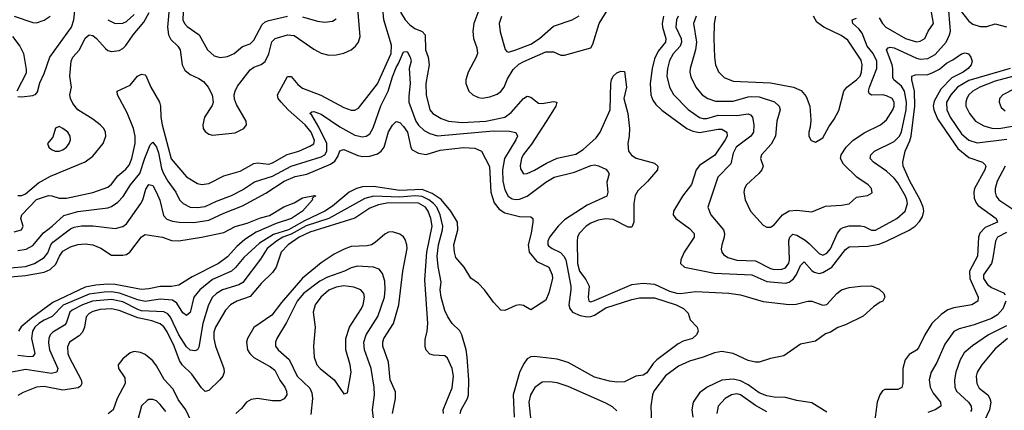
# Model space of a CAD drawing. Header units: inches. Extents: x 1308407 to 1441228, y 959628 to 1036311.
# Tile 557 of 656: x 1412799 to 1418059, y 991807 to 993891. Entities that reach past the tile are written whole.
import ezdxf

# ---------------------------------------------------------------- set-up
doc = ezdxf.new("R2010")
doc.units = ezdxf.units.IN
doc.header["$MEASUREMENT"] = 0
doc.layers.add('B4919', color=7, linetype='Continuous')

msp = doc.modelspace()

# ---------------------------------------------------------------- linework, layer by layer
at = {"layer": 'B4919', "color": 5}
for points, elevation in [([(1412770, 992758.5), (1412809.3, 992770.7), (1412817.7, 992790), (1412804.8, 992830), (1412811.6, 992850), (1412890, 992931.7), (1412952.6, 992952.6), (1412971.4, 992951.4), (1413010, 992939), (1413050, 992939.1), (1413190, 992968.9), (1413270, 992997.2), (1413290, 993013.8), (1413323, 993057), (1413366.7, 993093.3), (1413384.6, 993115.4), (1413397.9, 993150), (1413416.6, 993230), (1413416.5, 993270), (1413406.6, 993310), (1413373.9, 993394), (1413322, 993490), (1413319.7, 993510), (1413390, 993541.5), (1413428.4, 993590), (1413450, 993599.4), (1413470, 993597.3), (1413473.2, 993593.2), (1413499.6, 993530), (1413546.5, 993450), (1413552.2, 993430), (1413554, 993370), (1413561.1, 993330), (1413608.3, 993148.3), (1413690, 993052.8), (1413750, 993016.8), (1413772.1, 993012.1), (1413810, 993016.4), (1413890, 993057.8), (1413977, 993083), (1414050, 993123), (1414070, 993126.4), (1414130, 993120.3), (1414150, 993126.8), (1414228.8, 993171.2), (1414289.8, 993190), (1414350, 993216.2), (1414371, 993229), (1414373.8, 993246.2), (1414356.3, 993290), (1414323.5, 993330), (1414233.5, 993410), (1414195.3, 993450), (1414179.9, 993470), (1414175.7, 993490), (1414230, 993588.1), (1414250, 993588.3), (1414285.8, 993545.8), (1414310, 993526.3), (1414408.4, 993488.4), (1414530, 993421.6), (1414570, 993407.7), (1414590, 993408.4), (1414610, 993418.5), (1414710, 993548.6), (1414782.8, 993710), (1414785.7, 993754.3), (1414745.1, 993890), (1414738.6, 993950)], 2680), ([(1412790, 993480.5), (1412810, 993478.7), (1412870, 993485.7), (1412886.5, 993493.5), (1412894.9, 993505.1), (1412906.7, 993553.3), (1412930, 993604), (1412960.2, 993690), (1413076.6, 993850), (1413088.3, 993890), (1413097.3, 993970)], 2740), ([(1413600.1, 993970), (1413589.2, 993850), (1413593.7, 993810), (1413605.9, 993785.9), (1413644, 993750), (1413656.8, 993730), (1413667.5, 993650), (1413681.5, 993621.5), (1413710, 993597.5), (1413757, 993577), (1413780.6, 993560.6), (1413806.5, 993530), (1413827.3, 993490), (1413832.9, 993450), (1413827.6, 993432.4), (1413787.1, 993370), (1413776.9, 993330), (1413780.3, 993310), (1413790, 993294.4), (1413810, 993279.6), (1413830, 993274.4), (1413950, 993288.1), (1413996.3, 993310), (1414010.7, 993329.3), (1414008.5, 993350), (1413958.2, 993438.2), (1413947.1, 993467.1), (1413944.5, 993490), (1413949.8, 993510), (1413963.6, 993536.4), (1414030, 993623.2), (1414050, 993638.3), (1414090, 993652), (1414110, 993667.2), (1414130, 993707.7), (1414146.9, 993773.1), (1414163.8, 993790), (1414230, 993810.1), (1414265.6, 993805.6), (1414370, 993732.6), (1414410, 993711.8), (1414450, 993702.3), (1414490, 993703.7), (1414530, 993712.5), (1414569.7, 993730), (1414593.6, 993750), (1414609.3, 993770.7), (1414618.2, 993801.8), (1414604.7, 993970)], 2720), ([(1415262, 993970), (1415226.1, 993870), (1415220.1, 993830), (1415222.6, 993790), (1415241, 993741), (1415244.1, 993710), (1415238.6, 993690), (1415194.2, 993610), (1415183.3, 993570), (1415182.9, 993550), (1415198.4, 993510), (1415219.3, 993490), (1415250, 993475), (1415270, 993472.1), (1415310, 993478.4), (1415350, 993494.2), (1415370, 993507.6), (1415386.8, 993530), (1415405.5, 993574.5), (1415435.8, 993624.2), (1415466.1, 993653.9), (1415491.5, 993668.5), (1415610, 993718.8), (1415650, 993719.4), (1415690, 993702), (1415710, 993700.6), (1415850, 993741.3), (1415860.5, 993759.5), (1415894.6, 993870), (1415945.9, 993954.1)], 2720), ([(1416317.6, 993910), (1416308.6, 993890), (1416304.9, 993850), (1416333.6, 993790), (1416335.3, 993770), (1416328.1, 993750), (1416290, 993708.2), (1416270, 993673.5), (1416259.8, 993630), (1416257, 993590), (1416270.1, 993530.1), (1416292.3, 993492.3), (1416370, 993412.1), (1416430, 993369.6), (1416450, 993362.9), (1416470, 993363.6), (1416530, 993381.9), (1416630, 993379.4), (1416690, 993388.8), (1416703.6, 993383.6), (1416714.7, 993370), (1416721.7, 993330), (1416719.3, 993290), (1416705.7, 993270), (1416626.5, 993210), (1416610, 993178.3), (1416597.5, 993122.5), (1416528.7, 993051.3), (1416474.7, 992890), (1416491.1, 992850), (1416558.4, 992770), (1416563.8, 992750), (1416561.8, 992730), (1416549.3, 992690), (1416547.3, 992667.3), (1416550.3, 992650), (1416558.3, 992638.3), (1416581.7, 992621.7), (1416630, 992607.7), (1416730, 992604.8), (1416810, 992563.4), (1416830, 992558.5), (1416870, 992560.6), (1416890, 992567.9), (1416908.4, 992591.6), (1416912.1, 992610), (1416908.6, 992711.4), (1416913.7, 992730), (1416930, 992747), (1416950, 992742), (1416994.5, 992714.5), (1417017.3, 992697.3), (1417070, 992643.8), (1417090, 992635.2), (1417110, 992645.4), (1417130, 992668.5), (1417167.5, 992752.5), (1417185.3, 992774.8), (1417197.3, 992782.7), (1417230, 992791), (1417291.1, 992791.1), (1417310, 992788.1), (1417350, 992768.3), (1417370, 992767.9), (1417484.8, 992830), (1417529.1, 992870), (1417541.7, 992910), (1417538.7, 992930), (1417531.6, 992950), (1417490, 993021), (1417470, 993045.6), (1417430, 993082), (1417360.4, 993130), (1417343.1, 993150), (1417345.3, 993170), (1417366, 993190), (1417470, 993241.6), (1417498.6, 993270), (1417510, 993293.1), (1417535.2, 993410), (1417535.9, 993450), (1417525.9, 993510), (1417510, 993536.7), (1417469.1, 993570), (1417462.6, 993582.6), (1417464.2, 993630), (1417459.9, 993650), (1417429.4, 993730.6), (1417439.2, 993740.8), (1417450, 993744.1), (1417470, 993741.1), (1417590, 993685.7), (1417610, 993680.9), (1417650, 993684.1), (1417690, 993705.8), (1417747.9, 993770), (1417766.8, 993810), (1417771.1, 993830), (1417758.3, 993981.7)], 2740), ([(1417816.2, 993950), (1417870, 993882.6), (1417890, 993866.4), (1417930, 993853.7), (1417966.2, 993853.8), (1418010, 993869.1), (1418070, 993852.6)], 2740), ([(1412770, 993910.1), (1412870, 993876), (1412890, 993874.7), (1412930, 993888.1), (1412962, 993910)], 2760), ([(1412790, 992953.2), (1412810, 992952.9), (1412830, 992961.7), (1412899.5, 993020.5), (1412963.2, 993056.8), (1413150, 993131.9), (1413190, 993162.3), (1413244.9, 993230), (1413259.3, 993270), (1413257.9, 993290), (1413248.5, 993310), (1413230, 993329.9), (1413190, 993359.9), (1413110, 993409.9), (1413082.9, 993442.9), (1413069.9, 993470), (1413067.7, 993490), (1413077, 993530), (1413067.1, 993590), (1413073.9, 993670), (1413082.6, 993690), (1413118.4, 993730), (1413150, 993791.4), (1413170, 993809.2), (1413190, 993806.4), (1413210, 993790.2), (1413257, 993737), (1413270, 993727.1), (1413290, 993720.5), (1413330, 993726.5), (1413350, 993736.8), (1413366.8, 993753.2), (1413405, 993810), (1413462.4, 993877.6), (1413491, 993929)], 2720), ([(1413270.8, 993890.8), (1413310, 993871.1), (1413350, 993871.8), (1413370, 993881.2), (1413410, 993919)], 2740), ([(1413672.2, 993930), (1413670.8, 993890), (1413679, 993870), (1413693.9, 993853.9), (1413758.9, 993810), (1413802.4, 993730), (1413838.7, 993698.7), (1413870, 993688.3), (1413910, 993693.8), (1413944.7, 993710), (1413990, 993747), (1414030, 993762.5), (1414050, 993781.3), (1414094.9, 993865.1), (1414110, 993879.3), (1414130, 993887.1), (1414230, 993909)], 2740), ([(1414310, 993905.3), (1414390, 993883), (1414430, 993878), (1414470, 993882.4), (1414490, 993894.9)], 2740), ([(1414833.5, 993930), (1414859.1, 993890), (1414883.7, 993863.7), (1414910, 993844.5), (1414948.4, 993828.4), (1414966, 993810), (1414966.5, 993730), (1414980.5, 993690), (1414986.9, 993650), (1414969.7, 993550), (1414970.1, 993490), (1414990.6, 993410.6), (1415007.1, 993390), (1415050, 993363.3), (1415090, 993348.8), (1415162.8, 993342.8), (1415289.5, 993349.5), (1415390, 993370.7), (1415424, 993396), (1415490, 993470.1), (1415510, 993482), (1415530, 993478), (1415570, 993446.1), (1415590, 993444.5), (1415650, 993454.2), (1415668, 993450), (1415664.1, 993430), (1415612.4, 993347.6), (1415533.5, 993226.5), (1415489.1, 993170), (1415479.5, 993150), (1415473, 993113), (1415474.8, 993094.8), (1415490, 993067.7), (1415510, 993070.2), (1415550, 993088.6), (1415613.7, 993126.3), (1415670, 993151.9), (1415770, 993173.2), (1415810, 993199), (1415878.9, 993261.1), (1415899.9, 993290), (1415953.1, 993410), (1415956.4, 993550), (1415960.6, 993570), (1415969.9, 993590), (1415990, 993608.1), (1416010, 993616.8), (1416030, 993614), (1416040.3, 993530), (1416027.4, 993470), (1416047, 993390), (1416056.3, 993310), (1416055.5, 993270), (1416048.4, 993230), (1416052.3, 993190), (1416067.9, 993167.9), (1416092.1, 993152.1), (1416190, 993125.5), (1416207.6, 993110), (1416205.8, 993090), (1416153.2, 993026.8), (1416101.8, 992978.2), (1416086.7, 992953.3), (1416079.3, 992910), (1416080.2, 992810), (1416070, 992783.5), (1416050, 992784.2), (1415970, 992824.7), (1415930, 992829.4), (1415890, 992821.6), (1415850, 992804.9), (1415826, 992790), (1415788.5, 992750), (1415779.4, 992730), (1415777, 992710), (1415779.1, 992590), (1415788.9, 992548.9), (1415824.2, 992504.3), (1415840.8, 992470), (1415835.6, 992410), (1415839.5, 992390), (1415850, 992386), (1415870, 992392.3), (1416070, 992478.5), (1416130, 992484.9), (1416190, 992479.3), (1416270, 992443.3), (1416310, 992431.2), (1416330.1, 992430.1), (1416410, 992441.8), (1416587.5, 992432.5), (1416650, 992423.5), (1416770, 992387.5), (1416910, 992371.1), (1416946.5, 992373.5), (1417010, 992390.2), (1417030, 992389.2), (1417090, 992367.3), (1417110, 992371.3), (1417163.5, 992430), (1417189.8, 992450), (1417230, 992463), (1417290.2, 992470.2), (1417350, 992470.5), (1417390, 992454), (1417414.8, 992430), (1417421, 992410), (1417410.7, 992390), (1417395.6, 992384.4), (1417360.5, 992359.5), (1417305.5, 992310), (1417210, 992262.8), (1417170.2, 992249.8), (1417130, 992223.2), (1417104.3, 992215.7), (1417050, 992176.8), (1416970, 992160.2), (1416881.6, 992098.4), (1416810, 992083.2), (1416750, 992064.5), (1416730, 992063.4), (1416690, 992072.5), (1416610, 992111.1), (1416550, 992121.3), (1416510, 992113.3), (1416450.3, 992090), (1416378, 992070), (1416317.9, 992042.1), (1416248.8, 991991.2), (1416186, 991910), (1416178.9, 991890), (1416170.1, 991830), (1416176.5, 991690)], 2680), ([(1415372.5, 993907.6), (1415361.1, 993870), (1415366, 993826), (1415392.4, 993732.4), (1415401.6, 993721.6), (1415410, 993718.3), (1415449.4, 993729.4), (1415530, 993760.8), (1415575.4, 993790), (1415650, 993855.5), (1415750, 993890.1), (1415788.5, 993911.5)], 2740), ([(1416238.3, 993910), (1416230.4, 993870), (1416232.2, 993850), (1416251.3, 993790), (1416248.6, 993771.4), (1416210, 993722), (1416190, 993682.2), (1416177.3, 993630), (1416166.5, 993550), (1416170.6, 993490), (1416181.9, 993461.9), (1416197.9, 993437.9), (1416230, 993408.9), (1416363.9, 993310), (1416395.4, 993295.4), (1416430, 993288.5), (1416530, 993307.4), (1416550, 993306), (1416577.6, 993290), (1416578.1, 993270), (1416568.4, 993250), (1416512.1, 993167.9), (1416430, 993112.9), (1416412.9, 993090), (1416388.1, 993011.9), (1416340.1, 992950), (1416292.2, 992870), (1416290.9, 992850), (1416303.8, 992830), (1416377.8, 992777.8), (1416401.5, 992750), (1416402.2, 992730), (1416348.7, 992650), (1416331.2, 992610), (1416329.2, 992590), (1416350, 992571.4), (1416510, 992539.1), (1416710, 992530.1), (1416790, 992493.8), (1416890, 992484.9), (1416910, 992490.1), (1416932.3, 992507.7), (1416948.5, 992531.5), (1416970, 992580.2), (1416990, 992598.8), (1417030, 992552.1), (1417043.3, 992543.3), (1417070, 992537.7), (1417090, 992542.3), (1417137.2, 992570), (1417210, 992665.3), (1417230, 992679.4), (1417330, 992681.9), (1417390, 992693.3), (1417430, 992708.7), (1417550, 992768.5), (1417583.2, 992790), (1417606.5, 992813.5), (1417621.1, 992838.9), (1417628.4, 992870), (1417624.9, 992890), (1417609.6, 992930), (1417554, 993030), (1417519.2, 993110), (1417516.8, 993130), (1417529.3, 993190), (1417554.6, 993245.4), (1417560.8, 993270), (1417581.3, 993430), (1417579.9, 993510), (1417564.9, 993570), (1417565.3, 993590), (1417584.1, 993595.9), (1417650, 993598.8), (1417672.9, 993607.1), (1417712.9, 993627.1), (1417750, 993659.5), (1417783.8, 993676.2), (1417830, 993708.8), (1417850, 993714.4), (1417868.2, 993708.2), (1417880.7, 993690), (1417887.3, 993670), (1417882, 993650), (1417866.5, 993630), (1417839.3, 993610), (1417779.4, 993580.6), (1417720.1, 993519.9), (1417683.6, 993456.5), (1417679, 993430), (1417681.7, 993410), (1417701.9, 993361.9), (1417810, 993203.8), (1417870, 993156.2), (1417943, 993130), (1417956.9, 993116.9), (1417959.8, 993110), (1417954.6, 993090), (1417900.3, 992990), (1417895.9, 992970), (1417898.2, 992938.2), (1417910, 992911.1), (1417919.9, 992899.9), (1418015.5, 992830), (1418022.6, 992810), (1417957, 992783), (1417928, 992752), (1417921.7, 992730), (1417915.3, 992630), (1417873.8, 992550), (1417875.6, 992510), (1417919.4, 992410), (1417917.3, 992390), (1417885.5, 992370), (1417790, 992354), (1417756.9, 992343.1), (1417721.2, 992318.8), (1417671.6, 992270), (1417634, 992210), (1417600.1, 992139.9), (1417590, 992127.6), (1417550, 992104.8), (1417530, 992076.9), (1417517.2, 992030), (1417516.5, 991950), (1417511, 991929), (1417490, 991917.6), (1417421.1, 991918.9), (1417408, 991912), (1417393.4, 991890), (1417380.5, 991850), (1417363.8, 991730)], 2720), ([(1416412.3, 993910), (1416399.4, 993870), (1416415.4, 993770), (1416409.2, 993730), (1416380.7, 993630), (1416379.5, 993610), (1416385.1, 993585.1), (1416411.2, 993531.2), (1416445.2, 993490), (1416474.6, 993470), (1416516.6, 993456.6), (1416610, 993456.6), (1416690, 993478.7), (1416710, 993481.7), (1416750, 993478.7), (1416831.7, 993451.7), (1416856.9, 993430), (1416861.6, 993410), (1416843, 993350), (1416837, 993270), (1416812.8, 993227.2), (1416762.3, 993170), (1416757.4, 993150), (1416770.2, 993110), (1416763.6, 993090), (1416748, 993070), (1416682.4, 993010), (1416670.3, 992990), (1416667.9, 992970), (1416674.6, 992930), (1416702.6, 992870), (1416770, 992795.5), (1416790, 992783.8), (1416810, 992784.4), (1416830, 992796.5), (1416873.5, 992850), (1416909.4, 992870.6), (1416950, 992874), (1417030, 992865.2), (1417104, 992896), (1417190, 992902), (1417230, 992909.3), (1417270, 992943.6), (1417327.9, 992952.1), (1417352.8, 992967.2), (1417349.7, 992990), (1417331, 993010), (1417271.5, 993051.5), (1417199.7, 993119.7), (1417183.9, 993150), (1417186.9, 993170), (1417213.3, 993210), (1417250, 993247), (1417310, 993288), (1417397.7, 993330), (1417430, 993356.2), (1417463.9, 993410), (1417470.4, 993430), (1417470.4, 993450), (1417459.3, 993470), (1417430, 993485.2), (1417410, 993489.9), (1417350, 993488.4), (1417337.4, 993497.3), (1417332.8, 993510), (1417338.8, 993530), (1417378.7, 993630), (1417378.2, 993670), (1417358.3, 993710), (1417326.9, 993750), (1417298.8, 993818.8), (1417281.7, 993841.7), (1417249.8, 993870), (1417246, 993890), (1417270, 993899.4)], 2760), ([(1416516.2, 993910), (1416509, 993871), (1416506.5, 993790), (1416511.4, 993690), (1416516.6, 993650), (1416531.8, 993611.8), (1416561.9, 993581.9), (1416610, 993562.6), (1416810, 993553.1), (1416933, 993530), (1416973, 993513), (1417000.3, 993480.3), (1417019.2, 993430), (1417024.6, 993355.4), (1417022, 993318), (1417014, 993290), (1417014.8, 993270), (1417027.1, 993247.1), (1417050, 993238), (1417090, 993261), (1417120.9, 993319.1), (1417150, 993359.3), (1417174.2, 993405.8), (1417202.5, 993510), (1417217.5, 993530), (1417270.2, 993569.8), (1417288.3, 993590), (1417295.8, 993610), (1417300.5, 993650), (1417294.4, 993674.4), (1417222.2, 993782.2), (1417186.8, 993806.8), (1417094.6, 993850), (1417057.1, 993877.1), (1417040.2, 993910)], 2780), ([(1417390, 993901.3), (1417408.1, 993870), (1417426.3, 993850), (1417530.3, 993790), (1417590, 993772.9), (1417610, 993775.3), (1417634.6, 993790), (1417652.2, 993830), (1417681, 993870), (1417670.5, 993930)], 2760), ([(1412760.7, 993800.7), (1412800.6, 993750), (1412819.7, 993710), (1412834.3, 993625.7), (1412833.9, 993606.1), (1412783.7, 993510)], 2740), ([(1412790, 992660.4), (1412833.3, 992666.7), (1412870, 992686.8), (1412926, 992754), (1412973.6, 992790), (1413034.5, 992845.5), (1413110, 992866.9), (1413270, 992886.7), (1413290, 992894), (1413323.4, 992916.6), (1413352.8, 992947.2), (1413390.4, 993010), (1413441.3, 993070), (1413467.4, 993152.6), (1413496.4, 993223.6), (1413510, 993238), (1413530, 993210.2), (1413541.1, 993181.1), (1413557, 993097), (1413567.6, 993070), (1413590, 993028.6), (1413633.2, 992970), (1413653.7, 992930), (1413672.6, 992910), (1413710, 992891.5), (1413750, 992888.1), (1413790, 992894.1), (1413850, 992923), (1413930, 992952.5), (1413990, 992983.8), (1414054.3, 993025.7), (1414150, 993056), (1414250, 993108.8), (1414410, 993159.3), (1414429.4, 993170.6), (1414440.4, 993190), (1414440.9, 993230), (1414397.9, 993317.9), (1414360.6, 993380.6), (1414349.9, 993390), (1414360.2, 993399.8), (1414370, 993400.6), (1414410, 993386.5), (1414510, 993319.3), (1414590, 993275.6), (1414630, 993266.2), (1414650, 993268.9), (1414670, 993281.8), (1414686.7, 993313.3), (1414729.2, 993430.8), (1414767.4, 993510), (1414790, 993586.7), (1414810, 993635.9), (1414823.4, 993656.6), (1414850, 993718.9), (1414870, 993720.3), (1414886, 993690), (1414890.1, 993670), (1414879.2, 993630), (1414884.8, 993550), (1414877.2, 993482.8), (1414878.5, 993450), (1414916.3, 993350), (1414930, 993328.9), (1414960.3, 993300.3), (1414990, 993283.3), (1415031.3, 993271.3), (1415330, 993298.5), (1415416.3, 993296.3), (1415450, 993288.2), (1415457.8, 993270), (1415450.1, 993250), (1415389.3, 993150.7), (1415379.1, 993090), (1415380.9, 993030), (1415390, 992983.1), (1415408.1, 992950), (1415430, 992934.6), (1415450, 992931.2), (1415470, 992934.3), (1415510.5, 992949.5), (1415610, 993024), (1415653.5, 993050), (1415763.1, 993076.9), (1415850, 993113.4), (1415870, 993117), (1415892, 993112), (1415930, 993093.4), (1415940.9, 993080.9), (1415947.7, 993067.7), (1415936.2, 993023.8), (1415940.2, 992970), (1415935.6, 992950), (1415830, 992901.9), (1415710, 992823.4), (1415675.3, 992790), (1415629.4, 992730.6), (1415620.1, 992710), (1415620.1, 992690), (1415624.4, 992684.4), (1415643.6, 992670), (1415688.9, 992648.9), (1415706.2, 992630), (1415716, 992610), (1415743, 992470), (1415744.1, 992450), (1415732.9, 992370), (1415737.9, 992350), (1415751.6, 992331.6), (1415792.5, 992312.5), (1415830, 992305.5), (1415850, 992307), (1415870, 992314.6), (1415930, 992353.3), (1416070, 992398.4), (1416110, 992406.8), (1416190, 992406.3), (1416306.7, 992370), (1416345.5, 992350), (1416370, 992324.7), (1416381, 992290), (1416419.1, 992250), (1416423.8, 992230), (1416415.3, 992210), (1416394, 992190), (1416344.3, 992175.7), (1416317.6, 992162.4), (1416202.7, 992077.3), (1416183, 992057), (1416150, 992007.7), (1416130, 991994.2), (1416090, 991988.5), (1416030, 991959.1), (1415990, 991956.9), (1415950, 991963.1), (1415870, 991984.2), (1415730, 992061.7), (1415670, 992079.6), (1415550, 992093.5), (1415530, 992092), (1415510, 992081.7), (1415490, 992053.8), (1415470, 992008.5), (1415435.7, 991890), (1415440.1, 991770)], 2660), ([(1418090, 993630.2), (1417870, 993566.6), (1417809.7, 993530), (1417773.4, 993490), (1417750.9, 993450), (1417752.6, 993410), (1417770.1, 993370), (1417830, 993282), (1417870, 993247.3), (1417913.7, 993233.7), (1418073, 993253)], 2740), ([(1418110, 993588.7), (1418010, 993562.4), (1417928.4, 993530), (1417891, 993510), (1417870.1, 993490), (1417858.4, 993470), (1417852.9, 993450), (1417853.7, 993430), (1417872.6, 993390), (1417905.4, 993350), (1417950, 993324.8), (1417992.5, 993312.5), (1418029.7, 993309.7), (1418175.5, 993335.5)], 2760), ([(1418116.9, 993523.1), (1418050.2, 993490), (1418033.4, 993470), (1418031.1, 993450), (1418042.4, 993422.4), (1418064, 993404)], 2780), ([(1412750, 992567.5), (1412830, 992574.7), (1412877.7, 992590), (1412930, 992622.4), (1412950, 992646.9), (1412966.4, 992690), (1412976.5, 992703.5), (1413070, 992774.4), (1413090, 992783.6), (1413130, 992790.9), (1413191.7, 992791.7), (1413310, 992777.2), (1413350, 992787.8), (1413370, 992802.5), (1413446.4, 992910), (1413457.5, 992930), (1413473.2, 992986.8), (1413490, 993010.9), (1413510, 993005.8), (1413530, 992969.1), (1413547.4, 992927.4), (1413567, 992847), (1413586, 992826), (1413615.4, 992815.4), (1413650.5, 992810.5), (1413730, 992809.8), (1413810, 992821), (1413890, 992859), (1413990, 992898.5), (1414113.9, 992966.1), (1414211.3, 993030), (1414270, 993054.1), (1414333.8, 993066.2), (1414460.5, 993119.5), (1414483.6, 993136.4), (1414499, 993161), (1414510, 993191.6), (1414523.1, 993196.9), (1414530, 993197.8), (1414606, 993166), (1414630, 993161.6), (1414670, 993162.5), (1414710, 993175.3), (1414730.4, 993189.6), (1414745.6, 993210), (1414770, 993291.8), (1414790, 993327.4), (1414810, 993347.2), (1414830, 993342.4), (1414850, 993321.5), (1414870.1, 993290), (1414889.4, 993209.4), (1414896.3, 993196.3), (1414930, 993179.2), (1414970, 993171.1), (1415044.9, 993195.1), (1415170, 993208.2), (1415230, 993205.6), (1415266.3, 993190), (1415308.2, 993108.2), (1415316.1, 992970), (1415334.3, 992914.3), (1415360.4, 992880.4), (1415390, 992861.2), (1415470, 992841.5), (1415530, 992838.4), (1415540.5, 992830), (1415541.3, 992810), (1415531.2, 992751.2), (1415515.3, 992690), (1415520.6, 992650), (1415561.3, 992601.3), (1415626, 992570), (1415643.1, 992530), (1415645.3, 992510), (1415625.8, 992434.2), (1415610, 992395.3), (1415530, 992344), (1415490, 992367), (1415470, 992369.5), (1415450, 992367), (1415390, 992339), (1415370, 992342), (1415330, 992384), (1415282.7, 992450), (1415250, 992483.7), (1415210, 992512.7), (1415173, 992570), (1415130, 992622.4), (1415121.8, 992650), (1415118.6, 992690), (1415139.6, 992770), (1415137.6, 992810), (1415102.8, 992870), (1415050.8, 992930.8), (1415002.8, 992962.8), (1414950, 992984.5), (1414830, 992979.5), (1414690, 993000.4), (1414630, 992998.8), (1414598.3, 992990), (1414559.8, 992970), (1414470, 992895.8), (1414428.9, 992870), (1414321.5, 992818.5), (1414234.9, 992770), (1414155.6, 992744.4), (1414081.1, 992698.9), (1413997.2, 992622.8), (1413951.6, 992568.4), (1413930.3, 992549.7), (1413830, 992504.7), (1413762.3, 992450), (1413730.1, 992410), (1413710, 992329.5), (1413690, 992312.3), (1413670, 992327.1), (1413639.6, 992379.6), (1413615.2, 992395.2), (1413550, 992399.8), (1413470, 992387.5), (1413430, 992396.9), (1413332.7, 992432.7), (1413290, 992438.8), (1413250, 992437.8), (1413170, 992426), (1413032.3, 992367.7), (1412972.9, 992307.1), (1412930, 992288.9), (1412901.3, 992270), (1412880.3, 992250), (1412867.3, 992230), (1412862.9, 992190), (1412881, 992110), (1412870, 992094.8), (1412850, 992092.8), (1412790, 992099.3)], 2640), ([(1418062.6, 993110), (1418020.9, 993030), (1418010.1, 992990), (1418010.1, 992970), (1418016.1, 992950), (1418029.4, 992930), (1418173.8, 992833.8)], 2740), ([(1412710, 992515.4), (1412830, 992525.4), (1412930, 992544.4), (1412961.9, 992558.1), (1412992.9, 992587.1), (1413012.8, 992630), (1413030, 992655.2), (1413070, 992678.6), (1413110, 992691.6), (1413150, 992695.4), (1413190, 992689.6), (1413232.7, 992672.7), (1413290, 992635.3), (1413350, 992633.9), (1413370, 992638.7), (1413388.6, 992651.4), (1413450, 992733.4), (1413470, 992745.7), (1413562, 992730), (1413610, 992712.7), (1413650, 992711.5), (1413770, 992730.2), (1413890, 992756.3), (1413950, 992787.6), (1414014.2, 992805.8), (1414085.5, 992834.5), (1414133.9, 992846.1), (1414210, 992893), (1414265.8, 992914.2), (1414310, 992939.7), (1414373.7, 992953.7), (1414382, 992950), (1414371.8, 992948.2), (1414362.4, 992937.6), (1414363.1, 992930), (1414310.2, 992870), (1414251.9, 992830), (1414170, 992802.8), (1414062.6, 992757.4), (1414002.4, 992717.6), (1413959.5, 992680.5), (1413910, 992626.7), (1413860.5, 992590), (1413721.1, 992518.9), (1413650, 992474.5), (1413610, 992467), (1413550, 992466.8), (1413490, 992454.5), (1413450, 992451.3), (1413310, 992478.9), (1413270, 992480.5), (1413205.4, 992474.6), (1413150, 992463.6), (1412977.1, 992382.9), (1412861.7, 992298.3), (1412808.1, 992251.9), (1412793, 992230)], 2620), ([(1415152.7, 991790), (1415158.1, 991810), (1415191.2, 991870), (1415197, 991890), (1415197.8, 991970), (1415189.5, 992090), (1415184, 992130), (1415161.5, 992210), (1415150, 992231.1), (1415110, 992269.7), (1415085.7, 992305.7), (1415070, 992339.6), (1415049.9, 992410), (1415046, 992450), (1415051.2, 992490), (1415034.8, 992574.8), (1415029.6, 992629.6), (1415035.7, 992690), (1415057.9, 992770), (1415059.6, 992790), (1415045.6, 992850), (1415026.8, 992890), (1415009.9, 992910), (1414985, 992930), (1414950, 992947.7), (1414911.3, 992951.3), (1414830, 992944.3), (1414690, 992949.1), (1414643.9, 992936.1), (1414450.3, 992829.7), (1414330, 992790.4), (1414250, 992746.9), (1414204.8, 992730), (1414170.8, 992710), (1414122.1, 992670), (1414086.5, 992613.5), (1413991.5, 992488.5), (1413970, 992476.9), (1413882.8, 992450), (1413850, 992431), (1413829, 992410), (1413807.2, 992370), (1413777.2, 992270), (1413756.2, 992143.8), (1413749.3, 992130.7), (1413735.8, 992124.2), (1413710, 992128.2), (1413690, 992146.1), (1413650, 992209.3), (1413604.9, 992304.9), (1413590, 992322.7), (1413570, 992332.6), (1413450, 992338.1), (1413430, 992344.3), (1413350, 992385.9), (1413290, 992398.5), (1413188.7, 992390), (1413134.4, 992370), (1413079.5, 992340.5), (1413067.4, 992330), (1413047.3, 992272.7), (1413038.7, 992261.3), (1412976.7, 992223.3), (1412962.7, 992210), (1412954.5, 992190), (1412952.9, 992167.1), (1412958.7, 992130), (1413002.9, 992030), (1412998, 992010), (1412970, 992004.4), (1412830, 992024.3), (1412730, 992005.6)], 2660), ([(1415064, 991790), (1415061.7, 991810), (1415110, 991927.4), (1415116.9, 991990), (1415109.9, 992030), (1415085.3, 992085.3), (1415070, 992097.1), (1415010, 992101.4), (1414990, 992107.1), (1414970, 992127.8), (1414965.1, 992145.1), (1414964.7, 992184.7), (1414976.4, 992230), (1414979.9, 992270), (1414963.7, 992503.7), (1414974.2, 992650), (1415003.2, 992790), (1414995.7, 992830), (1414980.9, 992870), (1414966.7, 992890), (1414930, 992911.8), (1414770, 992914), (1414716.2, 992903.8), (1414670, 992886.1), (1414588.8, 992831.2), (1414350, 992757.1), (1414292.9, 992730), (1414232.9, 992690), (1414196.9, 992650), (1414169.1, 992570), (1414150, 992542.8), (1414090, 992483.4), (1414030, 992415), (1413959.7, 992390), (1413925.1, 992370), (1413899.5, 992340.5), (1413844.8, 992250), (1413835.6, 992224.4), (1413835.6, 992190), (1413846, 992150), (1413890.6, 992030), (1413892.2, 992010), (1413884.6, 991990), (1413869.3, 991970), (1413810, 991912.4), (1413790, 991907.8), (1413770, 991927), (1413719.5, 991999.5), (1413667, 992050), (1413652.5, 992072.5), (1413624.7, 992150), (1413586.4, 992226.4), (1413570, 992252.8), (1413550, 992268.7), (1413504.6, 992284.6), (1413430, 992300), (1413330, 992339.5), (1413290, 992348.6), (1413230, 992345.8), (1413190, 992334.5), (1413170, 992323.4), (1413154.7, 992305.3), (1413146.4, 992250), (1413135.7, 992224.3), (1413116.2, 992203.8), (1413066.2, 992170), (1413054.5, 992145.5), (1413056.2, 992110), (1413064.2, 992090), (1413126.9, 991970), (1413131.9, 991950), (1413124.7, 991935.3), (1413112.2, 991927.8), (1413030, 991915.4), (1412930, 991933.9), (1412888.8, 991931.2), (1412817.9, 991902.1), (1412790, 991885.6)], 2680), ([(1414790.5, 991790), (1414807, 991870), (1414806.1, 991906.1), (1414778.3, 991970), (1414770, 992064.5), (1414739.1, 992150), (1414738.3, 992170), (1414745, 992190), (1414796.6, 992270), (1414825.5, 992370), (1414845.6, 992550), (1414868.7, 992670), (1414868, 992690), (1414858.7, 992718.7), (1414850, 992732.2), (1414830, 992746.3), (1414790, 992758.7), (1414770, 992757), (1414750, 992747.6), (1414698.4, 992701.6), (1414678.9, 992690), (1414655.2, 992684.8), (1414570, 992680.1), (1414532.9, 992667.1), (1414480.1, 992639.9), (1414410, 992593.2), (1414310, 992511.8), (1414197.4, 992382.6), (1414145.8, 992314.2), (1414050, 992248.3), (1414015.4, 992190), (1414010.6, 992170), (1414017.1, 992130), (1414028.4, 992110), (1414050, 992089.1), (1414139.8, 992039.8), (1414161.9, 992021.9), (1414188.6, 991968.6), (1414215.1, 991930), (1414224.6, 991910), (1414226, 991890), (1414212.1, 991867.9), (1414190, 991858.6), (1414150, 991857.7), (1414069.3, 991870.7), (1414035, 991865), (1414011, 991850), (1413983.9, 991816.1), (1413953.8, 991790)], 2720), ([(1418070, 992755.8), (1418022.4, 992730), (1418011.7, 992710), (1417996.5, 992610), (1417989.7, 992590.3), (1417947.3, 992530), (1417947.9, 992510), (1417970, 992477.4), (1417990, 992462.8), (1418053.8, 992433.8), (1418063.9, 992423.9)], 2740), ([(1414690.4, 991749.6), (1414684.3, 991810), (1414694.9, 991890), (1414692.7, 991930), (1414677.4, 992030), (1414641.7, 992130), (1414638.5, 992170), (1414650.9, 992210), (1414713.1, 992306.9), (1414747.4, 992410), (1414752.4, 992452.4), (1414750, 992496), (1414736.9, 992536.9), (1414719.7, 992559.7), (1414690, 992571.4), (1414604.7, 992575.3), (1414570, 992567.6), (1414534.3, 992550), (1414443.3, 992516.7), (1414403.5, 992496.5), (1414316.1, 992430), (1414281.5, 992390), (1414225.2, 992274.8), (1414172.8, 992190), (1414165.5, 992170), (1414166.7, 992150), (1414180.3, 992130), (1414238.8, 992078.8), (1414282, 991990), (1414350, 991924.9), (1414359.9, 991899.9), (1414363.9, 991870), (1414354.4, 991785.6)], 2740), ([(1418067.7, 992390), (1418051.2, 992348.8), (1418022.8, 992317.2), (1417990, 992297.2), (1417897.5, 992262.5), (1417818, 992242), (1417790, 992227.4), (1417740.5, 992159.5), (1417697.6, 992062.4), (1417667.8, 992010), (1417658.3, 991970), (1417663.1, 991930), (1417678.1, 991898.1), (1417718.2, 991850), (1417719.6, 991830), (1417690.2, 991810), (1417650, 991796)], 2740), ([(1418070, 992257.3), (1417973.6, 992210), (1417888.1, 992151.9), (1417845.3, 992114.7), (1417823.2, 992076.8), (1417799.8, 992010), (1417793.1, 991970), (1417794.2, 991930), (1417804.3, 991910), (1417868.3, 991850), (1417882.2, 991830), (1417884.3, 991810), (1417878.7, 991801.3)], 2760), ([(1418075.9, 992190), (1418010, 992134.7), (1417939.1, 992050), (1417913.6, 992010), (1417908.9, 991990), (1417911.4, 991950), (1417925.3, 991925.3), (1417970.1, 991890), (1417982.4, 991870), (1417986.8, 991850), (1417980.5, 991810), (1417951.4, 991750)], 2780), ([(1413713.7, 991753.7), (1413686.5, 991810), (1413645.5, 991865.5), (1413619.4, 991919.4), (1413571.6, 991971.6), (1413530, 992045.3), (1413510, 992071.7), (1413470, 992104.8), (1413444.5, 992115.5), (1413410, 992120.9), (1413390, 992113.3), (1413350, 992081.5), (1413326.2, 992050), (1413326.4, 992030), (1413360.9, 991980.9), (1413362.9, 991950), (1413320.1, 991870), (1413298.7, 991810), (1413271.4, 991788.6)], 2720), ([(1415990, 991805.3), (1415965.9, 991825.9), (1415930, 991845.7), (1415730, 991935), (1415670, 991953.3), (1415630, 991959.9), (1415590, 991956.5), (1415550.7, 991929.3), (1415528.3, 991890), (1415519.3, 991850), (1415529.7, 991750)], 2680), ([(1417110, 991796.8), (1417030, 991846.3), (1416950, 991859.5), (1416890, 991875.3), (1416830, 991876.7), (1416790, 991884), (1416750, 991900.3), (1416690, 991943.4), (1416650, 991964.2), (1416610, 991974.1), (1416550, 991968.4), (1416472.2, 991930), (1416430, 991900.2), (1416397.6, 991850), (1416390.1, 991809.9), (1416395.6, 991770)], 2720), ([(1416790, 991798.4), (1416730, 991832.2), (1416650, 991890.3), (1416630, 991894.4), (1416601.7, 991890), (1416567.2, 991870), (1416531.3, 991830), (1416522.7, 991790)], 2740), ([(1413580.3, 991800.3), (1413550, 991838.7), (1413530, 991857.2), (1413510, 991865.6), (1413490, 991865.1), (1413480.2, 991859.8), (1413450, 991831.2), (1413428.2, 991750)], 2740)]:
    msp.add_lwpolyline(points, dxfattribs=dict(at, elevation=elevation))
for points, elevation in [([(1413010, 993320.5), (1412990, 993312.7), (1412976.3, 993263.7), (1412948.4, 993230), (1412955.5, 993210), (1412970, 993198.4), (1412989.2, 993189.2), (1413010, 993189.2), (1413030, 993196), (1413049.6, 993210), (1413064, 993230), (1413071.1, 993250), (1413069.7, 993270), (1413055.8, 993290), (1413030, 993311.1)], 2740), ([(1414530, 992470.3), (1414490, 992464.6), (1414450, 992447.5), (1414408.1, 992410), (1414377.7, 992370), (1414366.8, 992330), (1414377.5, 992250), (1414369.2, 992150), (1414373, 992090), (1414386.2, 992050), (1414404.7, 992030), (1414478.9, 991970), (1414530, 991896), (1414550, 991901), (1414569.8, 992010.2), (1414564.5, 992050), (1414540.8, 992130), (1414542.3, 992190), (1414561.9, 992250), (1414625.6, 992350), (1414633.9, 992370), (1414640.8, 992410), (1414638.3, 992430), (1414621, 992450), (1414584.2, 992464.2)], 2760)]:
    msp.add_lwpolyline(points, close=True, dxfattribs=dict(at, elevation=elevation))

doc.saveas('drawing.dxf')
